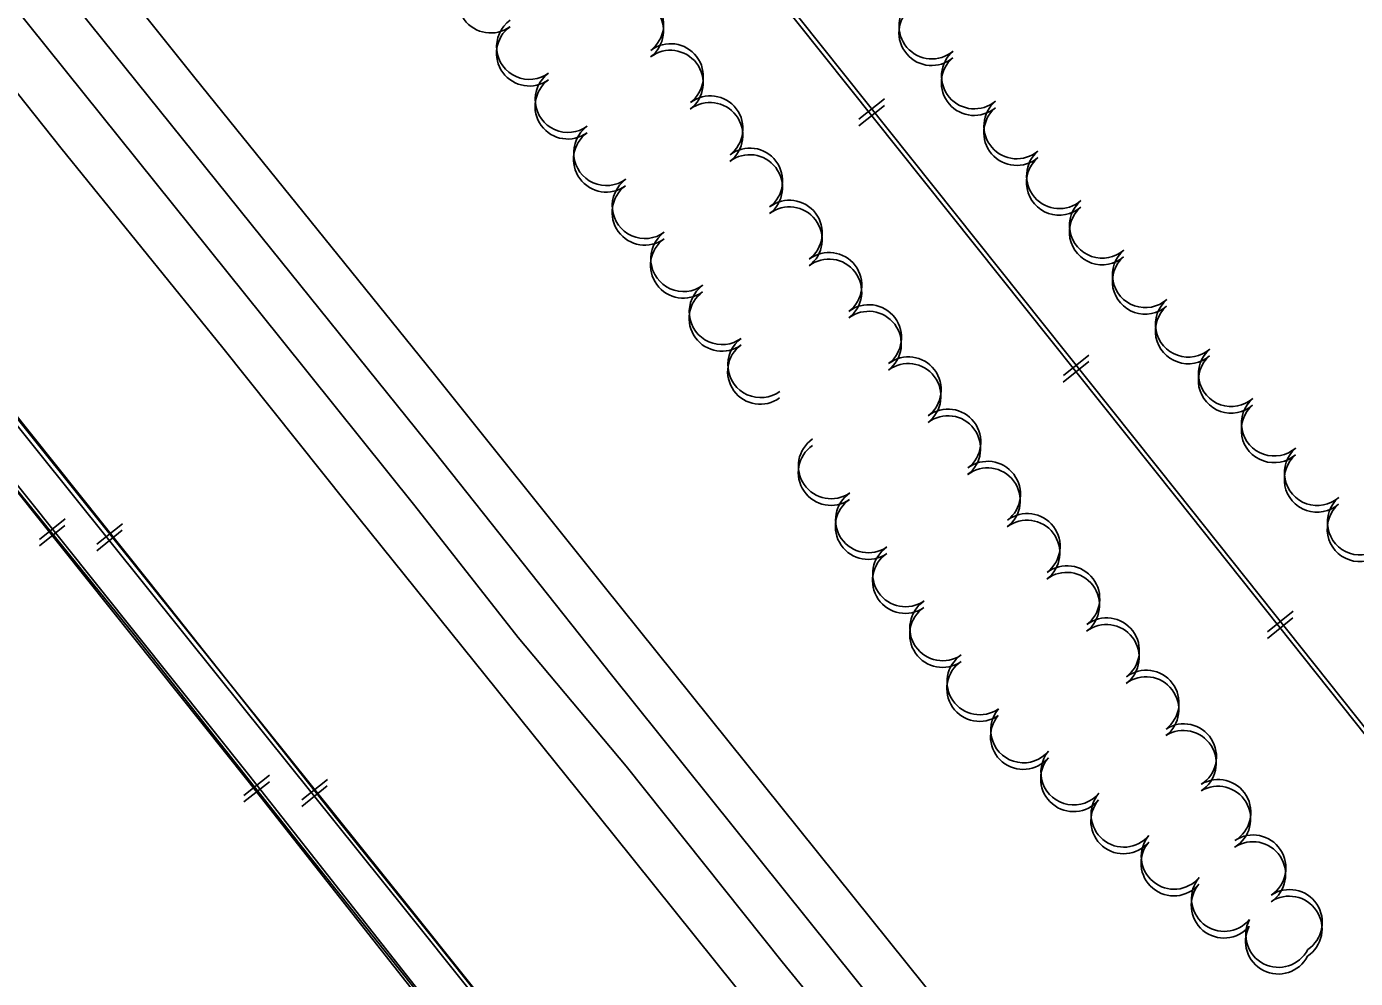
# Model space of a CAD drawing. Extents: x -25029 to 2274964, y -81170 to 687028.
# Drawn here: x 14441.4 to 14847, y -66960.3 to -66669.9 of the extents above; entities that cross this region are included whole.
import ezdxf

# ---------------------------------------------------------------- set-up
doc = ezdxf.new("R2010")
doc.units = 0
for name, color, linetype in [('RD_X_RR_1', 7, 'Continuous'), ('RR', 7, 'Continuous'), ('TREES', 7, 'Continuous')]:
    doc.layers.add(name, color=color, linetype=linetype)

msp = doc.modelspace()

# ---------------------------------------------------------------- linework, layer by layer
at = {"layer": 'RD_X_RR_1'}
for points in [[(13395.32, -65339.7), (13433.44, -65379.28), (13463.82, -65409.95), (13492.47, -65440.8), (13591.27, -65564.71), (13711.58, -65713.75), (13824.74, -65854.3), (13933.55, -65990.23), (14049.24, -66134.04), (14148.44, -66257.15), (14235.08, -66364.58), (14328.8, -66481.51), (14418.84, -66593.15), (14492.79, -66685.52), (14565.53, -66775.51), (14617.24, -66840.21), (14786.46, -67050.75), (14843.9, -67123.08), (14887.83, -67178.38), (14946.29, -67249.94), (15021.26, -67343.83), (15079.62, -67417.38), (15113.87, -67460.1)], [(14705.67, -66996.44), (14671.97, -66955.24), (14624.39, -66895.49), (14591.49, -66856.28), (14559.92, -66816.12), (14519.13, -66765.22), (14431.1, -66655.72), (14394.79, -66610.54), (14366.78, -66576.31), (14329.57, -66529.5), (14295.88, -66487.65), (14251.05, -66433.1), (14212.63, -66384.7), (14170.38, -66331.79), (14141.63, -66296.08), (14109.2, -66255.1), (14058.94, -66192.94)], [(15113.68, -67482.29), (15053.21, -67405.1), (14938.66, -67262.69), (14839.21, -67141.07), (14724.71, -66998.18), (14619.91, -66867.6), (14566.02, -66799.66), (14513.32, -66734.3), (14447.05, -66651.91), (14373.1, -66560.22), (14259.35, -66417.98), (14200.97, -66345.77), (14147.94, -66279.06), (14088.82, -66205.43)], [(14075.24, -66237.85), (14105.81, -66276.78), (14142.37, -66321.5), (14175.87, -66362.74), (14206.83, -66401.83), (14251.76, -66456.94), (14287.47, -66501.09), (14327.62, -66551.58), (14363.33, -66596.2), (14409.46, -66653.5), (14451.91, -66706.86), (14501.31, -66767.85), (14539.08, -66815.13), (14620.36, -66916.18), (14664.23, -66970.77)], [(14064.58, -66320.79), (14119.02, -66388.49), (14180.91, -66466.43), (14230.68, -66528.76), (14271.71, -66580.35), (14330.16, -66652.05), (14378.9, -66714.03), (14428.8, -66776.77), (14478.63, -66839.06), (14536.11, -66911.56), (14566.04, -66948.65), (14622.59, -67019.71), (14684.61, -67097.17), (14743.12, -67170.99), (14852.17, -67307.19), (14907.96, -67377.12), (14954.66, -67436.14), (15006.64, -67501.23), (15068.26, -67579.18), (15112.37, -67634.24)], [(14060.41, -66336.87), (14103.87, -66391), (14140.73, -66437.81), (14191.4, -66500.29), (14228.21, -66546.18), (14272.76, -66603.48), (14301.82, -66639.24), (14342.51, -66690.76), (14389.79, -66749.96), (14425.09, -66794.87), (14474.35, -66855.56), (14524.7, -66919.15), (14571.13, -66977.42)]]:
    msp.add_lwpolyline(points, dxfattribs=at)
at = {"layer": 'RR'}
for p, q in [((14695.42, -66700.15), (14703.24, -66693.91)), ((14695.46, -66698.14), (14703.28, -66691.9)), ((14757.83, -66776.31), (14765.64, -66770.07)), ((14757.78, -66778.33), (14765.59, -66772.09)), ((14445.36, -66826.31), (14453.17, -66820.07)), ((14445.31, -66828.29), (14453.12, -66822.05)), ((14470.62, -66823.55), (14462.82, -66829.8)), ((14470.67, -66821.57), (14462.87, -66827.82)), ((14820.16, -66854.49), (14827.98, -66848.26)), ((14820.1, -66856.52), (14827.92, -66850.29)), ((14507.69, -66906.41), (14515.54, -66900.23)), ((14507.75, -66904.42), (14515.6, -66898.24)), ((14533.18, -66901.55), (14525.38, -66907.81)), ((14533.24, -66899.56), (14525.44, -66905.82))]:
    msp.add_line(p, q, dxfattribs=at)
for points in [[(13794.58, -65561.94), (13949, -65754.78), (14132.49, -65984.38), (14275.51, -66163.19), (14514.69, -66463.55), (14792.58, -66811.85), (15048.02, -67132.51), (15251.76, -67387.02)], [(13794.68, -65563.84), (13949.08, -65756.7), (14132.54, -65986.32), (14275.54, -66165.15), (14514.68, -66465.54), (14792.53, -66813.87), (15047.93, -67134.56), (15251.64, -67389.1)], [(14960.39, -67444.09), (14900.48, -67368.5), (14836.79, -67288.61), (14766.64, -67199.96), (14698.97, -67115.48), (14630.84, -67029.48), (14557.58, -66937.85), (14499.77, -66865.85), (14433.62, -66783.34), (14372.43, -66705.81), (14308.7, -66626.51), (14248.87, -66551.47), (14199.03, -66488.99), (14147.39, -66424.1), (14105.05, -66370.7), (14022.14, -66266.9), (13948.71, -66175.86), (13868.58, -66074.72), (13788.94, -65974.46), (13731.99, -65903.85)], [(13731.95, -65924.34), (13826.45, -66042.7), (13932.78, -66175.57), (13998.27, -66257.74), (14068.46, -66346.14), (14150.21, -66448.41), (14234.04, -66553.77), (14330.47, -66674.67), (14417.52, -66783.45), (14509.11, -66898.08), (14577.69, -66985.08), (14642.16, -67066.28), (14700.65, -67139.14), (14775.16, -67233.52), (14893.77, -67381.91), (14943.55, -67444.09)], [(13732.01, -65926.23), (13826.49, -66044.6), (13932.81, -66177.49), (13998.29, -66259.67), (14068.47, -66348.07), (14150.2, -66450.35), (14234.02, -66555.72), (14330.44, -66676.64), (14417.47, -66785.43), (14509.05, -66900.07), (14577.62, -66987.08), (14642.08, -67068.28), (14700.56, -67141.15), (14775.06, -67235.54), (14893.65, -67383.94), (14970.82, -67480.37), (15084.27, -67622.82), (15157.37, -67715.17), (15215.45, -67787.74), (15251.64, -67832.9)], [(15251.64, -67810.61), (15240.6, -67796.83), (15180.92, -67722.16), (15120.12, -67645.57), (15043.88, -67551.02), (14973.93, -67463.38), (14900.36, -67370.54), (14836.68, -67290.64), (14766.54, -67201.98), (14698.88, -67117.49), (14630.76, -67031.48), (14557.51, -66939.84), (14499.71, -66867.84), (14433.57, -66785.32), (14372.39, -66707.78), (14308.67, -66628.47), (14248.85, -66553.43), (14199.02, -66490.94), (14147.39, -66426.04), (14105.05, -66372.64), (14022.15, -66268.83)]]:
    msp.add_lwpolyline(points, dxfattribs=at)
at = {"layer": 'TREES'}
for centre, start, end in [((14583.07, -66661.83), 126.0056, 306.0056), ((14625.8, -66671.17), 307.2919, 127.2919), ((14625.84, -66669.17), 307.2989, 127.2989), ((14717.7, -66669.74), 130.3668, 310.3668), ((14717.66, -66671.75), 130.3598, 310.3598), ((14594.83, -66678), 126.0056, 306.0056), ((14594.87, -66676), 126.0126, 306.0126), ((14637.91, -66687.09), 307.2143, 127.2143), ((14637.95, -66685.08), 307.2213, 127.2213), ((14730.65, -66684.97), 130.3668, 310.3668), ((14730.61, -66686.99), 130.3598, 310.3598), ((14606.59, -66694.18), 126.0056, 306.0056), ((14606.63, -66692.18), 126.0126, 306.0126), ((14650, -66703.02), 307.2143, 127.2143), ((14650.05, -66701.01), 307.2213, 127.2213), ((14743.56, -66702.23), 130.3598, 310.3598), ((14743.6, -66700.21), 130.3668, 310.3668), ((14618.35, -66710.36), 126.0056, 306.0056), ((14618.39, -66708.36), 126.0126, 306.0126), ((14662.15, -66716.94), 307.2213, 127.2213), ((14662.1, -66718.95), 307.2143, 127.2143), ((14756.58, -66717.42), 130.8312, 310.8312), ((14756.62, -66715.4), 130.8382, 310.8382), ((14630.1, -66726.54), 126.0056, 306.0056), ((14630.15, -66724.53), 126.0126, 306.0126), ((14674.24, -66732.86), 307.2213, 127.2213), ((14769.72, -66730.51), 130.9945, 310.9945), ((14674.2, -66734.88), 307.2143, 127.2143), ((14769.67, -66732.54), 130.9875, 310.9875), ((14641.86, -66742.72), 126.0056, 306.0056), ((14641.91, -66740.71), 126.0126, 306.0126), ((14686.34, -66748.79), 307.2213, 127.2213), ((14782.84, -66745.61), 130.9945, 310.9945), ((14686.29, -66750.8), 307.2143, 127.2143), ((14782.79, -66747.63), 130.9875, 310.9875), ((14653.62, -66758.9), 126.0056, 306.0056), ((14653.67, -66756.89), 126.0126, 306.0126), ((14698.44, -66764.71), 307.2213, 127.2213), ((14795.91, -66762.73), 130.9875, 310.9875), ((14795.96, -66760.7), 130.9945, 310.9945), ((14698.39, -66766.73), 307.2143, 127.2143), ((14665.37, -66775.08), 126.0056, 306.0056), ((14665.43, -66773.07), 126.0126, 306.0126), ((14710.54, -66780.64), 307.2213, 127.2213), ((14809.03, -66777.83), 130.9875, 310.9875), ((14809.08, -66775.8), 130.9945, 310.9945), ((14710.48, -66782.66), 307.2143, 127.2143), ((14822.2, -66790.89), 130.9945, 310.9945), ((14722.64, -66796.57), 307.2213, 127.2213), ((14822.14, -66792.92), 130.9875, 310.9875), ((14722.58, -66798.59), 307.2143, 127.2143), ((14686.97, -66803.92), 124.5421, 304.5421), ((14686.92, -66805.93), 124.5351, 304.5351), ((14835.32, -66805.99), 130.9945, 310.9945), ((14734.73, -66812.49), 307.2213, 127.2213), ((14835.26, -66808.02), 130.9875, 310.9875), ((14734.68, -66814.51), 307.2143, 127.2143), ((14698.31, -66820.39), 124.5421, 304.5421), ((14698.26, -66822.41), 124.5351, 304.5351), ((14848.38, -66823.12), 130.9875, 310.9875), ((14848.44, -66821.08), 130.9945, 310.9945), ((14746.77, -66830.44), 307.2143, 127.2143), ((14746.83, -66828.42), 307.2213, 127.2213), ((14709.65, -66836.87), 124.5421, 304.5421), ((14709.59, -66838.88), 124.5351, 304.5351), ((14758.87, -66846.37), 307.2143, 127.2143), ((14758.93, -66844.35), 307.2213, 127.2213), ((14720.93, -66855.36), 124.5351, 304.5351), ((14720.99, -66853.34), 124.5421, 304.5421), ((14770.96, -66862.3), 307.2143, 127.2143), ((14771.03, -66860.27), 307.2213, 127.2213), ((14732.27, -66871.83), 124.5351, 304.5351), ((14732.33, -66869.81), 124.5421, 304.5421), ((14783.06, -66878.22), 307.2143, 127.2143), ((14783.12, -66876.2), 307.2213, 127.2213), ((14745.6, -66886.5), 139.9687, 319.9687), ((14745.66, -66884.48), 139.9757, 319.9757), ((14794.49, -66894.61), 302.5761, 122.5761), ((14794.56, -66892.59), 302.5831, 122.5831), ((14760.91, -66899.37), 139.9687, 319.9687), ((14760.98, -66897.34), 139.9757, 319.9757), ((14805, -66911.63), 300.8086, 120.8086), ((14805.07, -66909.6), 300.8156, 120.8156), ((14776.3, -66910.2), 140.0164, 320.0164), ((14776.23, -66912.23), 140.0094, 320.0094), ((14791.62, -66923.05), 140.0164, 320.0164), ((14815.74, -66926.5), 303.7412, 123.7412), ((14791.55, -66925.08), 140.0094, 320.0094), ((14815.67, -66928.54), 303.7342, 123.7342), ((14806.95, -66935.9), 140.0164, 320.0164), ((14806.87, -66937.93), 140.0094, 320.0094), ((14826.85, -66943.14), 303.7412, 123.7412), ((14826.78, -66945.17), 303.7342, 123.7342), ((14823.44, -66948.92), 152.8567, 332.8567), ((14823.51, -66946.89), 152.8637, 332.8637)]:
    msp.add_arc(centre, 10, start, end, dxfattribs=at)

doc.saveas('drawing.dxf')
